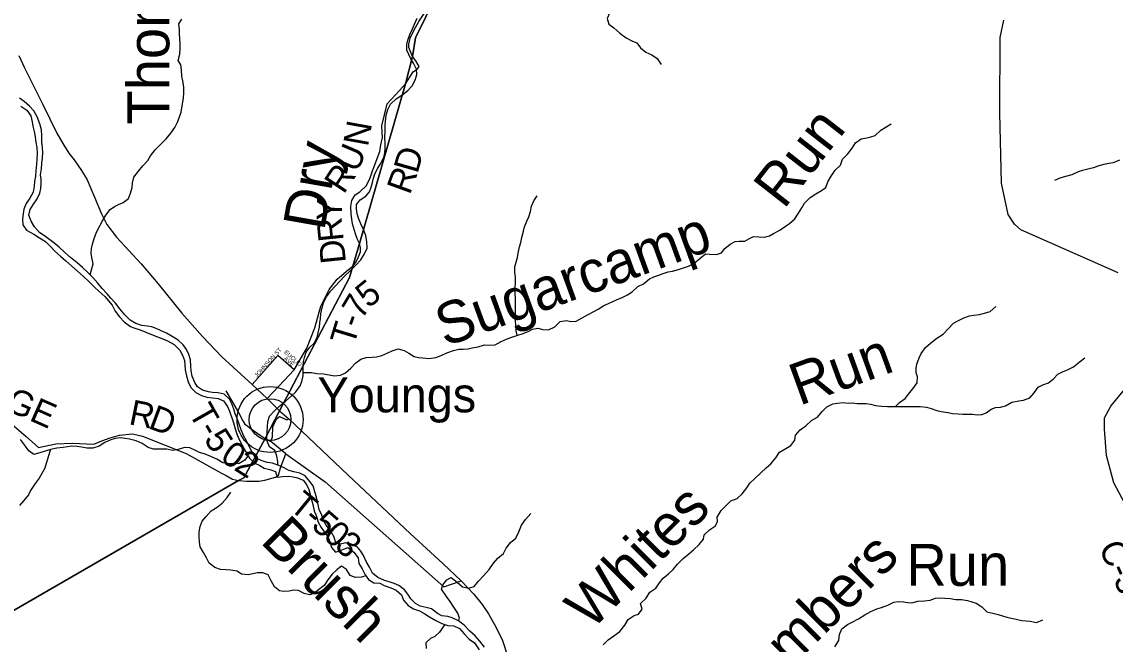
# Model space of a CAD drawing. Extents: x 1624196 to 2029251, y 146837 to 440034.
# Drawn here: x 1764582 to 1777616, y 325395 to 332820 of the extents above; entities that cross this region are included whole.
import ezdxf

# ---------------------------------------------------------------- set-up
doc = ezdxf.new("R2010")
doc.units = 0
for name, color, linetype in [('GM_X_County_Road', 7, 'Continuous'), ('GM_X_County_Road_Text', 7, 'Continuous'), ('GM_X_Minor_River', 7, 'Continuous'), ('GM_X_Minor_River_Text', 7, 'Continuous'), ('GM_X_State_Route', 7, 'Continuous'), ('GM_X_Township', 7, 'Continuous'), ('GM_X_Township_Road', 7, 'Continuous'), ('GM_X_Township_Road_Text', 7, 'Continuous'), ('GM_X_Township_ROW', 7, 'Continuous'), ('GM_X_Township_Subdivision', 7, 'Continuous'), ('GM_X_Township_Subdivision_Text', 7, 'Continuous'), ('GM_X_Unincorporated', 7, 'Continuous'), ('GM_X_Unincorporated_Location', 7, 'Continuous'), ('GM_X_Unincorporated_Text', 7, 'Continuous')]:
    doc.layers.add(name, color=color, linetype=linetype)

msp = doc.modelspace()

# ---------------------------------------------------------------- linework, layer by layer
at = {"layer": 'GM_X_County_Road'}
for points in [[(1777653, 329826), (1776491, 330340), (1776416, 330406), (1776342, 330523), (1776260, 330897), (1776242, 331733), (1776246, 332632), (1776288, 332841)], [(1777790, 326964), (1777601, 327321), (1777513, 327645), (1777489, 327961), (1777488, 328095), (1777565, 328236), (1777949, 328703)]]:
    msp.add_lwpolyline(points, dxfattribs=at)
at = {"layer": 'GM_X_Minor_River'}
for points in [[(1771470, 333263), (1771477, 333224), (1771498, 333160), (1771552, 333093), (1771583, 333042), (1771599, 332992), (1771586, 332924), (1771561, 332860), (1771578, 332791), (1771640, 332749), (1771709, 332686), (1771787, 332628), (1771861, 332591), (1771915, 332571), (1771958, 332512), (1772022, 332457), (1772093, 332426), (1772157, 332383), (1772202, 332312)], [(1765397, 329800), (1765414, 329863), (1765431, 329935), (1765418, 330009), (1765408, 330061), (1765413, 330115), (1765423, 330168), (1765444, 330236), (1765473, 330309), (1765512, 330385), (1765545, 330445), (1765582, 330513), (1765633, 330580), (1765685, 330618), (1765736, 330641), (1765788, 330663), (1765853, 330714), (1765878, 330776), (1765899, 330844), (1765901, 330900), (1765916, 330968), (1765971, 331038), (1766026, 331102), (1766085, 331167), (1766116, 331221), (1766173, 331295), (1766244, 331364), (1766302, 331425), (1766359, 331491), (1766406, 331561), (1766439, 331623), (1766458, 331674), (1766481, 331742), (1766489, 331795), (1766500, 331861), (1766509, 331913), (1766515, 331973), (1766514, 332043), (1766501, 332115), (1766490, 332174), (1766484, 332246), (1766477, 332308), (1766444, 332361), (1766465, 332433), (1766469, 332503), (1766468, 332555), (1766465, 332622), (1766463, 332672), (1766460, 332726), (1766453, 332798), (1766488, 332854)], [(1767635, 327531), (1767635, 327574), (1767620, 327637), (1767596, 327705), (1767535, 327748), (1767507, 327816), (1767504, 327867), (1767505, 327927), (1767511, 327987), (1767514, 328051), (1767535, 328115), (1767592, 328181), (1767659, 328238), (1767724, 328296), (1767794, 328353), (1767849, 328406), (1767900, 328476), (1767919, 328530), (1767934, 328596), (1767936, 328646), (1767937, 328702), (1767940, 328767), (1767952, 328817), (1767971, 328881), (1768014, 328938), (1768067, 328986), (1768101, 329054), (1768116, 329108), (1768131, 329178), (1768136, 329230), (1768142, 329280), (1768147, 329338), (1768158, 329398), (1768178, 329468), (1768213, 329540), (1768260, 329608), (1768317, 329665), (1768376, 329731), (1768425, 329782), (1768496, 329848), (1768563, 329917), (1768622, 329981), (1768667, 330051), (1768697, 330122), (1768696, 330199), (1768681, 330267), (1768660, 330336), (1768625, 330410), (1768595, 330479), (1768580, 330529), (1768573, 330590), (1768573, 330640), (1768614, 330695), (1768681, 330741), (1768725, 330792), (1768746, 330846), (1768763, 330902), (1768775, 330954), (1768792, 331008), (1768825, 331074), (1768858, 331128), (1768897, 331202), (1768909, 331258), (1768914, 331314), (1768913, 331372), (1768909, 331440), (1768912, 331517), (1768913, 331587), (1768916, 331637), (1768925, 331707), (1768945, 331773), (1768978, 331837), (1769045, 331900), (1769110, 331946), (1769183, 332001), (1769236, 332057), (1769272, 332123), (1769291, 332191), (1769286, 332257), (1769251, 332328), (1769221, 332378), (1769194, 332429), (1769172, 332483), (1769171, 332549), (1769184, 332601), (1769209, 332669), (1769239, 332739), (1769262, 332791), (1769293, 332863)], [(1764726, 331757), (1764675, 331814), (1764611, 331871), (1764555, 331908)], [(1764568, 331813), (1764642, 331768), (1764689, 331698), (1764705, 331627), (1764714, 331577), (1764733, 331498), (1764741, 331444), (1764748, 331386), (1764761, 331323), (1764766, 331249)], [(1768656, 326452), (1768625, 326503), (1768585, 326553), (1768512, 326588), (1768444, 326605), (1768379, 326588), (1768321, 326615), (1768304, 326671), (1768269, 326736), (1768209, 326813), (1768178, 326871), (1768157, 326934), (1768127, 327000), (1768093, 327149), (1768074, 327212), (1768053, 327284), (1768015, 327337), (1767958, 327404), (1767894, 327435), (1767826, 327451), (1767766, 327468), (1767710, 327497), (1767644, 327528), (1767572, 327553), (1767506, 327564), (1767434, 327587), (1767363, 327622), (1767318, 327700), (1767292, 327753), (1767261, 327821), (1767225, 327884), (1767198, 327951), (1767173, 328021), (1767146, 328094), (1767126, 328144), (1767109, 328199), (1767087, 328263), (1767056, 328318), (1766993, 328377), (1766921, 328394), (1766856, 328398), (1766806, 328405), (1766736, 328424), (1766677, 328467), (1766643, 328519), (1766614, 328594), (1766601, 328658), (1766597, 328712), (1766592, 328787), (1766571, 328853), (1766546, 328912), (1766504, 328966), (1766447, 329021), (1766375, 329068), (1766307, 329105), (1766235, 329138), (1766182, 329161), (1766130, 329182), (1766080, 329188), (1766012, 329197), (1765942, 329222), (1765874, 329259), (1765811, 329326), (1765751, 329397), (1765698, 329464), (1765644, 329523), (1765601, 329575), (1765539, 329638), (1765488, 329701), (1765429, 329770), (1765367, 329829), (1765304, 329890), (1765240, 329945), (1765163, 330008), (1765093, 330067), (1765022, 330136), (1764946, 330195), (1764867, 330254), (1764793, 330306), (1764732, 330374), (1764691, 330443), (1764665, 330512), (1764680, 330580), (1764719, 330646), (1764766, 330709), (1764795, 330777), (1764810, 330831), (1764814, 330891), (1764813, 330942), (1764805, 330994), (1764816, 331068), (1764821, 331136), (1764828, 331192), (1764831, 331260), (1764829, 331319), (1764820, 331389), (1764821, 331463), (1764816, 331532), (1764795, 331604), (1764765, 331687), (1764726, 331757)], [(1774116, 330807), (1774166, 330844), (1774191, 330910), (1774230, 330980), (1774279, 331052), (1774342, 331111), (1774367, 331181), (1774430, 331244), (1774481, 331312), (1774521, 331378), (1774590, 331423), (1774655, 331438), (1774705, 331450), (1774755, 331465), (1774824, 331527), (1774875, 331558), (1774945, 331602)], [(1764766, 331249), (1764759, 331179), (1764757, 331121), (1764750, 331043), (1764743, 330980), (1764734, 330914), (1764730, 330860), (1764715, 330790), (1764678, 330716), (1764633, 330653), (1764606, 330587), (1764597, 330531), (1764589, 330469), (1764592, 330400), (1764639, 330335), (1764725, 330286), (1764793, 330245), (1764864, 330200), (1764928, 330135), (1764977, 330083), (1765041, 330024), (1765108, 329969), (1765178, 329904), (1765247, 329844), (1765317, 329781), (1765378, 329725), (1765449, 329655), (1765501, 329605), (1765570, 329542), (1765616, 329491), (1765657, 329438), (1765693, 329370), (1765748, 329301), (1765805, 329236), (1765877, 329185), (1765929, 329166), (1765993, 329145), (1766061, 329118), (1766129, 329089), (1766199, 329064), (1766262, 329040), (1766320, 329013), (1766396, 328970), (1766465, 328901), (1766499, 328844), (1766520, 328778), (1766525, 328727), (1766529, 328669), (1766546, 328597), (1766565, 328524), (1766596, 328458), (1766656, 328399), (1766722, 328364), (1766788, 328343), (1766856, 328336), (1766922, 328325), (1766984, 328298), (1767035, 328230), (1767058, 328177), (1767074, 328127), (1767095, 328074), (1767113, 328008), (1767128, 327953), (1767147, 327891), (1767171, 327837), (1767208, 327768), (1767253, 327691), (1767296, 327616), (1767350, 327559), (1767418, 327525), (1767469, 327494), (1767538, 327481), (1767605, 327456), (1767625, 327388), (1767691, 327395), (1767763, 327400), (1767815, 327393), (1767869, 327379), (1767937, 327350), (1767977, 327299), (1768004, 327239), (1768021, 327184), (1768033, 327132), (1768050, 327063), (1768067, 326987), (1768096, 326918), (1768116, 326850), (1768151, 326787), (1768185, 326737), (1768224, 326684), (1768253, 326619), (1768275, 326547), (1768322, 326492), (1768390, 326515), (1768467, 326547), (1768539, 326494), (1768590, 326425), (1768599, 326358), (1768639, 326292), (1768676, 326221), (1768715, 326166)], [(1777667, 331170), (1777591, 331139), (1777539, 331129), (1777482, 331120), (1777420, 331101), (1777357, 331079), (1777307, 331066), (1777225, 331045), (1777174, 331029), (1777100, 330994), (1777025, 330975), (1776957, 330954), (1776892, 330928)], [(1767936, 328638), (1767972, 328636), (1768036, 328635), (1768098, 328626), (1768179, 328619), (1768247, 328608), (1768309, 328598), (1768379, 328603), (1768439, 328634), (1768502, 328688), (1768563, 328751), (1768624, 328797), (1768688, 328816), (1768758, 328819), (1768811, 328823), (1768875, 328838), (1768945, 328871), (1768998, 328895), (1769068, 328918), (1769140, 328899), (1769196, 328866), (1769260, 328827), (1769312, 328817), (1769364, 328812), (1769434, 328803), (1769518, 328816), (1769579, 328839), (1769649, 328871), (1769726, 328898), (1769792, 328915), (1769842, 328913), (1769901, 328918), (1769951, 328929), (1770021, 328943), (1770096, 328966), (1770152, 328963), (1770226, 328968), (1770295, 329008), (1770369, 329039), (1770422, 329060), (1770496, 329083), (1770548, 329099), (1770617, 329124), (1770669, 329152), (1770732, 329165), (1770794, 329150), (1770862, 329147), (1770936, 329183), (1770999, 329246), (1771074, 329257), (1771126, 329245), (1771192, 329250), (1771260, 329289), (1771327, 329324), (1771400, 329364), (1771452, 329393), (1771519, 329435), (1771575, 329458), (1771628, 329483), (1771680, 329507), (1771732, 329526), (1771801, 329562), (1771858, 329599), (1771925, 329661), (1771993, 329696), (1772064, 329753), (1772118, 329777), (1772175, 329798), (1772229, 329819), (1772288, 329837), (1772340, 329844), (1772412, 329865), (1772481, 329889), (1772531, 329904), (1772598, 329940), (1772666, 329997), (1772733, 330052), (1772783, 330050), (1772862, 330045), (1772922, 330064), (1772961, 330116), (1773025, 330167), (1773084, 330199), (1773134, 330204), (1773202, 330205), (1773255, 330235), (1773305, 330258), (1773369, 330254), (1773437, 330251), (1773494, 330266), (1773544, 330296), (1773617, 330335), (1773684, 330382), (1773734, 330414), (1773799, 330469), (1773840, 330537), (1773879, 330603), (1773913, 330656), (1773980, 330724), (1774049, 330769), (1774116, 330807)], [(1770485, 329080), (1770477, 329134), (1770471, 329200), (1770468, 329258), (1770469, 329381), (1770466, 329461), (1770467, 329517), (1770462, 329584), (1770465, 329652), (1770469, 329706), (1770466, 329774), (1770461, 329832), (1770461, 329899), (1770474, 329953), (1770491, 330009), (1770497, 330059), (1770514, 330135), (1770531, 330189), (1770544, 330247), (1770563, 330321), (1770575, 330373), (1770602, 330441), (1770627, 330495), (1770646, 330557), (1770658, 330621), (1770687, 330685), (1770724, 330745)], [(1774996, 328230), (1775045, 328277), (1775111, 328326), (1775170, 328398), (1775217, 328459), (1775256, 328513), (1775261, 328583), (1775245, 328634), (1775244, 328684), (1775253, 328736), (1775279, 328810), (1775304, 328864), (1775355, 328935), (1775416, 328987), (1775491, 329048), (1775566, 329092), (1775626, 329157), (1775689, 329227), (1775740, 329254), (1775812, 329287), (1775879, 329311), (1775933, 329320), (1775999, 329329), (1776058, 329345), (1776124, 329366), (1776195, 329425)], [(1775801, 328139), (1775917, 328138), (1775971, 328133), (1776028, 328135), (1776080, 328156), (1776139, 328200), (1776189, 328217), (1776249, 328222), (1776308, 328240), (1776384, 328281), (1776467, 328298), (1776525, 328307), (1776597, 328335), (1776650, 328394), (1776699, 328462), (1776754, 328491), (1776820, 328515), (1776879, 328562), (1776934, 328616), (1776988, 328643), (1777057, 328672), (1777119, 328704), (1777186, 328759), (1777255, 328811)], [(1771513, 325386), (1771570, 325448), (1771639, 325495), (1771710, 325547), (1771769, 325620), (1771812, 325688), (1771883, 325737), (1771935, 325753), (1771976, 325813), (1771956, 325881), (1772025, 325942), (1772070, 326014), (1772141, 326065), (1772184, 326127), (1772227, 326183), (1772291, 326236), (1772348, 326286), (1772397, 326349), (1772464, 326417), (1772533, 326472), (1772590, 326520), (1772656, 326583), (1772709, 326649), (1772716, 326701), (1772779, 326760), (1772850, 326806), (1772876, 326860), (1772873, 326912), (1772920, 326991), (1772979, 327049), (1773036, 327107), (1773108, 327132), (1773171, 327189), (1773224, 327259), (1773261, 327315), (1773321, 327372), (1773392, 327441), (1773455, 327497), (1773512, 327546), (1773571, 327620), (1773616, 327686), (1773691, 327731), (1773749, 327766), (1773796, 327828), (1773805, 327890), (1773862, 327952), (1773928, 328001), (1773997, 328062), (1774066, 328102), (1774125, 328171), (1774178, 328225), (1774252, 328264), (1774305, 328270), (1774373, 328279), (1774433, 328270), (1774483, 328273), (1774539, 328267), (1774591, 328266), (1774647, 328268), (1774701, 328259), (1774759, 328242), (1774830, 328235), (1774900, 328230), (1774968, 328230), (1775042, 328231), (1775092, 328230), (1775168, 328231), (1775291, 328230), (1775367, 328221), (1775423, 328208), (1775491, 328185), (1775543, 328173), (1775621, 328158), (1775675, 328149), (1775745, 328142), (1775801, 328139)], [(1767279, 327647), (1767240, 327591), (1767173, 327550), (1767101, 327546), (1767031, 327549), (1766979, 327560), (1766907, 327603), (1766833, 327634), (1766766, 327661), (1766698, 327682), (1766644, 327708), (1766586, 327739), (1766520, 327742), (1766445, 327719), (1766377, 327706), (1766311, 327722), (1766257, 327723), (1766207, 327722), (1766153, 327720), (1766087, 327741), (1766015, 327788), (1765943, 327821), (1765865, 327840), (1765815, 327849), (1765759, 327855), (1765693, 327848), (1765643, 327835), (1765570, 327802), (1765505, 327756), (1765427, 327735), (1765359, 327734), (1765295, 327745), (1765243, 327755), (1765177, 327756), (1765126, 327749), (1765076, 327743), (1765000, 327732), (1764925, 327717), (1764861, 327698), (1764795, 327676), (1764724, 327659), (1764665, 327700), (1764615, 327775), (1764566, 327838)], [(1764925, 327717), (1764913, 327681), (1764892, 327613), (1764873, 327549), (1764857, 327493), (1764820, 327431), (1764787, 327377), (1764742, 327314), (1764687, 327228), (1764660, 327176), (1764607, 327109), (1764555, 327049)], [(1768683, 326211), (1768633, 326193), (1768561, 326190), (1768497, 326213), (1768452, 326286), (1768392, 326327), (1768340, 326285), (1768281, 326232), (1768228, 326162), (1768187, 326094), (1768118, 326043), (1768066, 326002), (1768015, 325982), (1767949, 326001), (1767880, 326036), (1767819, 326041), (1767769, 326029), (1767705, 326022), (1767653, 326031), (1767595, 326081), (1767556, 326152), (1767519, 326221), (1767455, 326248), (1767389, 326246), (1767336, 326235), (1767280, 326222), (1767200, 326231), (1767148, 326265), (1767072, 326278), (1767016, 326281), (1766950, 326286), (1766882, 326309), (1766815, 326362), (1766785, 326424), (1766748, 326489), (1766709, 326556), (1766699, 326612), (1766694, 326684), (1766695, 326734), (1766707, 326798), (1766732, 326862), (1766779, 326920), (1766838, 326984), (1766911, 327031), (1766969, 327076), (1767030, 327146), (1767073, 327208)], [(1769786, 325672), (1769799, 325704), (1769781, 325766), (1769732, 325837), (1769689, 325904), (1769645, 325965), (1769586, 326052), (1769599, 326104), (1769648, 326163), (1769700, 326191), (1769770, 326134), (1769835, 326081), (1769905, 326064), (1769974, 326083), (1770026, 326147), (1770085, 326212), (1770154, 326286), (1770203, 326361), (1770256, 326423), (1770325, 326476), (1770354, 326542), (1770407, 326608), (1770470, 326661), (1770505, 326737), (1770540, 326815), (1770585, 326883), (1770648, 326956)], [(1770099, 325361), (1770040, 325430), (1769985, 325493), (1769923, 325552), (1769856, 325621), (1769786, 325672), (1769713, 325709), (1769659, 325724), (1769590, 325732), (1769537, 325761), (1769467, 325818), (1769401, 325833), (1769329, 325850), (1769275, 325881), (1769218, 325934), (1769182, 325990), (1769143, 326045), (1769075, 326096), (1769021, 326117), (1768960, 326137), (1768906, 326156), (1768824, 326189), (1768762, 326244), (1768727, 326313), (1768686, 326383), (1768656, 326452)], [(1768715, 326166), (1768779, 326125), (1768851, 326123), (1768903, 326096), (1768981, 326067), (1769045, 326038), (1769108, 325983), (1769131, 325919), (1769187, 325858), (1769251, 325815), (1769322, 325792), (1769386, 325757), (1769440, 325720), (1769518, 325679), (1769589, 325640), (1769659, 325617), (1769733, 325614), (1769799, 325581), (1769857, 325519), (1769916, 325456), (1769980, 325409), (1770035, 325328)], [(1774276, 325362), (1774320, 325440), (1774330, 325510), (1774357, 325576), (1774426, 325631), (1774480, 325658), (1774555, 325698), (1774632, 325743), (1774703, 325784), (1774773, 325816), (1774829, 325833), (1774904, 325860), (1774977, 325895), (1775029, 325905), (1775091, 325902), (1775143, 325891), (1775193, 325889), (1775265, 325908), (1775344, 325913), (1775412, 325920), (1775474, 325944), (1775529, 325949), (1775585, 325942), (1775649, 325938), (1775715, 325929), (1775785, 325926), (1775857, 325915)], [(1775857, 325915), (1775909, 325902), (1775961, 325886), (1776025, 325839), (1776088, 325782), (1776158, 325765), (1776222, 325750), (1776274, 325735), (1776326, 325717), (1776378, 325704), (1776434, 325695), (1776502, 325679), (1776554, 325674), (1776604, 325669), (1776680, 325654), (1776753, 325686)], [(1769624, 325629), (1769605, 325600), (1769560, 325538), (1769505, 325487), (1769455, 325461), (1769400, 325412), (1769401, 325345)]]:
    msp.add_lwpolyline(points, dxfattribs=at)
at = {"layer": 'GM_X_State_Route'}
msp.add_lwpolyline([(1764544, 332420), (1764612, 332270), (1764832, 331834), (1764999, 331493), (1765072, 331367), (1765142, 331253), (1765207, 331173), (1765295, 331047), (1765362, 330936), (1765450, 330730), (1765530, 330529), (1765597, 330403), (1765711, 330251), (1766004, 329934), (1766207, 329694), (1766488, 329343), (1766734, 329066), (1766968, 328822), (1767327, 328492), (1767505, 328325), (1767655, 328180), (1767766, 328083), (1768474, 327413), (1769212, 326716), (1769602, 326359), (1769821, 326149), (1769970, 325991), (1770071, 325867), (1770147, 325757), (1770237, 325594), (1770314, 325439), (1770372, 325256)], dxfattribs=at)
at = {"layer": 'GM_X_Township'}
for points in [[(1761425, 324031), (1767163, 327348), (1767227, 327378), (1767481, 327848), (1767655, 328180), (1768490, 329772), (1768529, 329907), (1768606, 330174), (1769157, 332079), (1769238, 332406), (1769273, 332629), (1769752, 333605), (1770127, 334423), (1770829, 335984), (1772047, 338659), (1772145, 338706), (1778974, 342355)], [(1778974, 342355), (1772145, 338706), (1772047, 338659), (1770829, 335984), (1770127, 334423), (1769752, 333605), (1769273, 332629), (1769238, 332406), (1769157, 332079), (1768606, 330174), (1768529, 329907), (1768490, 329772), (1767655, 328180), (1767481, 327848), (1767227, 327378), (1767163, 327348), (1761425, 324031)]]:
    msp.add_lwpolyline(points, dxfattribs=at)
at = {"layer": 'GM_X_Township_Road'}
for points in [[(1768877, 331501), (1768873, 331581), (1768939, 331841), (1768980, 331891), (1768991, 331903)], [(1768764, 331043), (1768771, 331063), (1768851, 331273), (1768863, 331353), (1768880, 331440), (1768877, 331501)], [(1768547, 329931), (1768570, 329963), (1768595, 330016), (1768619, 330076), (1768621, 330127), (1768606, 330174), (1768584, 330223), (1768560, 330293), (1768525, 330412), (1768506, 330524), (1768502, 330619), (1768515, 330688), (1768557, 330756), (1768610, 330794), (1768692, 330867), (1768736, 330960), (1768764, 331043)], [(1768478, 329865), (1768529, 329907), (1768547, 329931)], [(1767505, 328325), (1767646, 328474), (1767830, 328669), (1767978, 328926), (1768074, 329168), (1768145, 329429), (1768245, 329626), (1768341, 329752), (1768368, 329774)], [(1768368, 329774), (1768478, 329865)], [(1767012, 328418), (1767164, 328158), (1767218, 328059), (1767242, 328019), (1767271, 328002), (1767303, 327972), (1767424, 327888)], [(1767018, 327407), (1767095, 327365), (1767163, 327348), (1767264, 327340), (1767408, 327340), (1767479, 327351), (1767607, 327389), (1767640, 327413), (1767664, 327498), (1767730, 327666), (1767549, 327812), (1767570, 327867), (1767573, 327988), (1767616, 328083), (1767652, 328113), (1767742, 328072), (1767766, 328083)], [(1764437, 328040), (1764632, 327872), (1764782, 327743), (1764988, 327785), (1765181, 327793), (1765441, 327783), (1765534, 327820), (1765633, 327856), (1765746, 327888), (1765902, 327903), (1766019, 327875), (1766540, 327670), (1766964, 327437), (1767018, 327407)], [(1767424, 327888), (1767481, 327848), (1767549, 327812)], [(1767730, 327666), (1768198, 327331), (1769612, 326080), (1769821, 326149)]]:
    msp.add_lwpolyline(points, dxfattribs=at)
at = {"layer": 'GM_X_Township_ROW'}
for points in [[(1769310, 332815), (1769316, 332826), (1769408, 332958), (1769414, 333071), (1769427, 333165), (1769460, 333295), (1769499, 333406), (1769597, 333530), (1769684, 333599), (1769752, 333605), (1769782, 333605)], [(1769089, 332007), (1769157, 332079), (1769246, 332225), (1769300, 332258), (1769317, 332288), (1769279, 332354), (1769238, 332406), (1769194, 332514), (1769194, 332554), (1769213, 332627), (1769259, 332725), (1769310, 332815)], [(1768991, 331903), (1769081, 331999), (1769089, 332007)]]:
    msp.add_lwpolyline(points, dxfattribs=at)
at = {"layer": 'GM_X_Township_Subdivision'}
for points in [[(1767327, 328492), (1767635, 328840)], [(1767830, 328669), (1767635, 328840)]]:
    msp.add_lwpolyline(points, dxfattribs=at)
at = {"layer": 'GM_X_Unincorporated'}
for radius in [393, 249]:
    msp.add_circle((1767541, 328075), radius, dxfattribs=at)
at = {"layer": 'GM_X_Unincorporated_Location'}
msp.add_line((1767541, 328075), (1767541, 328075), dxfattribs=at)

# ---------------------------------------------------------------- texts
at = {"layer": 'GM_X_County_Road_Text'}
msp.add_text('C-35', height=300, rotation=294.4702, dxfattribs=at).set_placement((1777415, 326551))
at = {"layer": 'GM_X_Minor_River_Text'}
for s, rotation, p in [('Thompson', 90.0005, (1766340, 331596)), ('Run', 52.0034, (1773666, 330574)), ('Dry', 80.0021, (1768186, 330318)), ('Sugarcamp', 20.0039, (1769626, 328939)), ('Run', 20.0054, (1773850, 328237)), ('Whites', 45.0056, (1771370, 325550)), ('Brush', 314.9971, (1767411, 326613)), ('Chambers', 45.0057, (1772883, 324237)), ('Run', 0.0031, (1775126, 326091))]:
    msp.add_text(s, height=500, rotation=rotation, dxfattribs=at).set_placement(p)
at = {"layer": 'GM_X_Township_Road_Text'}
for s, rotation, p in [('N', 79.7137, (1768707, 331323)), ('U', 66.663, (1768581, 331011)), ('D', 74.0241, (1769298, 331000)), ('R', 56.6996, (1768419, 330755)), ('R', 70.0579, (1769207, 330747)), ('Y', 89.3224, (1768396, 330448)), ('R', 95.6725, (1768420, 330211)), ('D', 95.7983, (1768447, 329949)), ('5', 39.1946, (1768715, 329395)), ('7', 58.8872, (1768637, 329257)), ('T', 72.9896, (1768539, 328944)), ('-', 70.6738, (1768604, 329156)), ('RIDGE', 336.1514, (1763741, 328476)), ('R', 348.71, (1765847, 328021)), ('D', 339.5787, (1766077, 327976)), ('T', 299.612, (1766563, 328159)), ('-', 299.8443, (1766675, 327963)), ('5', 302.8458, (1766745, 327841)), ('0', 325.1979, (1766933, 327595)), ('2', 327.7812, (1767097, 327481)), ('T', 320.7827, (1767755, 327013)), ('-', 319.193, (1767927, 326873)), ('5', 318.8077, (1768020, 326793)), ('0', 318.6379, (1768159, 326671)), ('3', 318.6085, (1768297, 326549))]:
    msp.add_text(s, height=300, rotation=rotation, dxfattribs=at).set_placement(p)
at = {"layer": 'GM_X_Township_Subdivision_Text'}
for s, rotation, p in [('JOHNSON ST', 48.4238, (1767387, 328572)), ('EUCLID', 319.0261, (1767704, 328871)), ('AVE', 319.1826, (1767700, 328795))]:
    msp.add_text(s, height=50, rotation=rotation, dxfattribs=at).set_placement(p)
at = {"layer": 'GM_X_Unincorporated_Text'}
msp.add_text('Youngs', height=417, rotation=0, dxfattribs=at).set_placement((1768107, 328161))

doc.saveas('drawing.dxf')
